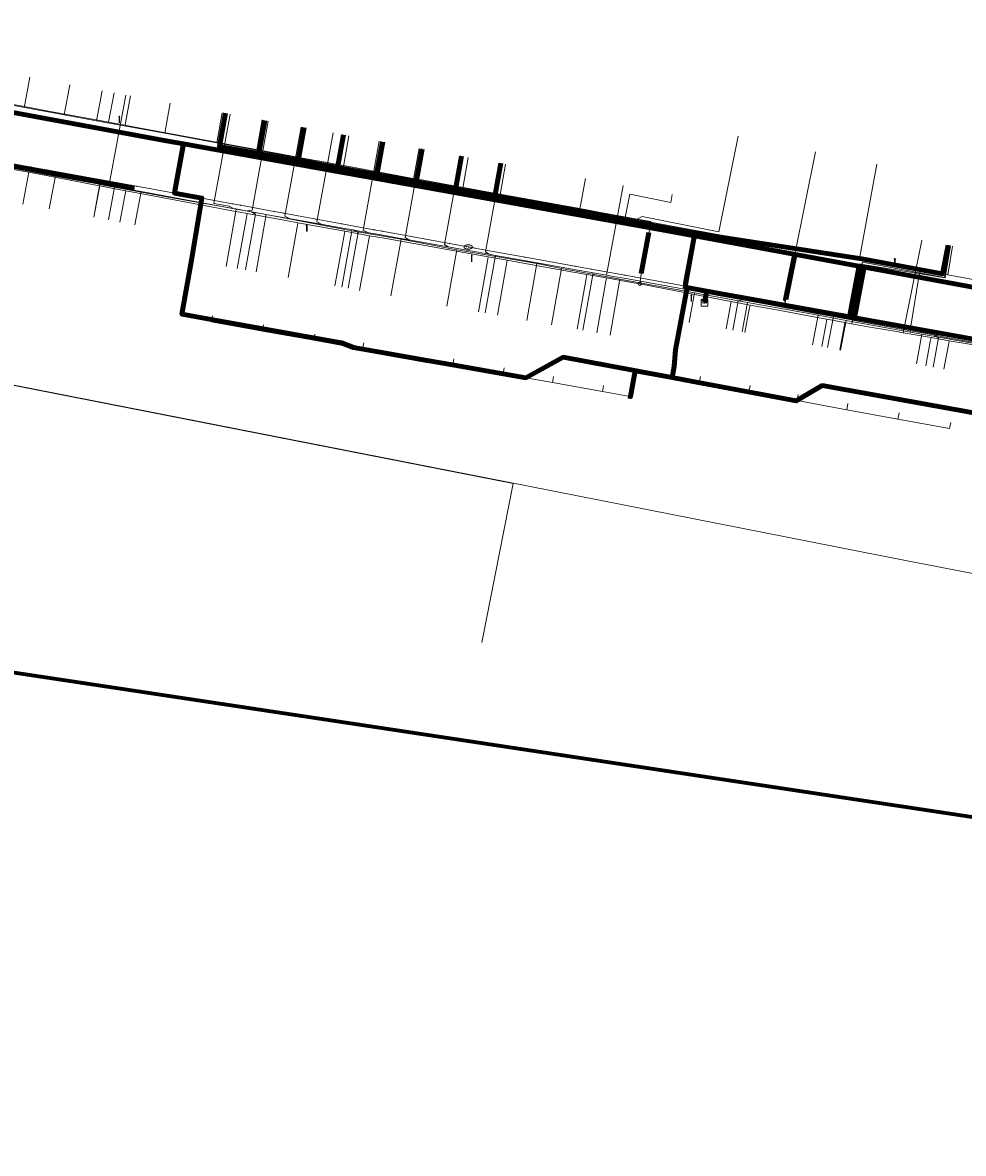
# Model space of a CAD drawing. Extents: x 152558 to 154479, y 462974 to 463683.
# Tile 287 of 638: x 153802 to 153915, y 462974 to 463110. Entities that reach past the tile are written whole.
import ezdxf
from ezdxf.enums import TextEntityAlignment as Align
from ezdxf.lldxf.tags import DXFTag

# ---------------------------------------------------------------- set-up
doc = ezdxf.new("R2010")
doc.units = 0
doc.header["$LTSCALE"] = 0.2
doc.layers.get('0').update_dxf_attribs({"linetype": 'CONTINUOUS'})
for name, color, linetype, lineweight in [('B-RO-KL-DATA_COAXIAAL_17_ZIGGO BV-G', 90, 'KL-DATA-N', 18), ('B-RO-KL-DATA_COAXIAAL_7_ZIGGO BV-G', 90, 'KL-DATA-N', 18), ('B-RO-KL-DATA_HULPSTUK_KPN BV-S', 90, 'CONTINUOUS', 25), ('B-RO-KL-DATA_HULPSTUK_REGGEFIBER OPERATOR BV-S', 90, 'CONTINUOUS', 25), ('B-RO-KL-DATA_HULPSTUK_ZIGGO BV-S', 90, 'CONTINUOUS', 25), ('B-RO-KL-DATA_KABELBED_KPN BV-G', 90, 'CONTINUOUS', 100), ('B-RO-KL-DATA_KABELBED_ZIGGO BV-G', 90, 'CONTINUOUS', 100), ('B-RO-KL-DATA_MANTELBUIS_110_ZIGGO BV-G', 90, 'CONTINUOUS', 100), ('B-RO-KL-DATA_MANTELBUIS_PVC_KPN BV-G', 90, 'CONTINUOUS', 100), ('B-RO-KL-DATA_REGGEFIBER OPERATOR BV-G', 90, 'KL-DATA-N', 18), ('B-RO-KL-ET_LS_400 V_STEDIN NETBEHEER BV-G', 190, 'KL-LS-N', 18), ('B-RO-KL-ET_LS_GEMEENTE AMERSFOORT-S', 190, 'CONTINUOUS', 25), ('B-RO-KL-ET_LS_MANTELBUIS_50_STEDIN NETBEHEER BV-G', 190, 'CONTINUOUS', 100), ('B-RO-KL-ET_LS_MANTELBUIS_PE_50_STEDIN NETBEHEER BV-G', 190, 'CONTINUOUS', 100), ('B-RO-KL-ET_MS_10 KV_STEDIN NETBEHEER BV-G', 130, 'KL-MS-N', 18), ('B-RO-KL-GAS_LD_HULPSTUK_STEDIN NETBEHEER BV-S', 50, 'CONTINUOUS', 25), ('B-RO-KL-GAS_LD_KOPER_22_0.1 BAR_STEDIN NETBEHEER BV-G', 50, 'KL-GAS-LD-N', 18), ('B-RO-KL-GAS_LD_MANTELBUIS_ASBESTCEMENT_124_STEDIN NETBEHEER BV-G', 50, 'CONTINUOUS', 100), ('B-RO-KL-GAS_LD_MANTELBUIS_PE_50_STEDIN NETBEHEER BV-G', 50, 'CONTINUOUS', 100), ('B-RO-KL-GAS_LD_PE_25_0.1 BAR_STEDIN NETBEHEER BV-G', 50, 'KL-GAS-LD-N', 18), ('B-RO-KL-GAS_LD_PE_32_0.1 BAR_STEDIN NETBEHEER BV-G', 50, 'KL-GAS-LD-N', 18), ('B-RO-KL-GAS_LD_PVC_63_0.1 BAR_STEDIN NETBEHEER BV-G', 50, 'KL-GAS-LD-N', 18), ('B-RO-KL-GAS_LD_STAAL_34_0.1 BAR_STEDIN NETBEHEER BV-G', 50, 'KL-GAS-LD-N', 18), ('B-RO-KL-WATER_100_VITENS-G', 170, 'KL-WATER-N', 18), ('B-RO-KL-WATER_HULPSTUK_VITENS-S', 170, 'CONTINUOUS', 25), ('B-RO-KL-WATER_VITENS-S', 170, 'CONTINUOUS', 25), ('B-RO-OG-INFO_ORIENTATIEPOLYGOON-GV', 7, 'CONTINUOUS', 70), ('B-RO-OG-INFO_STEDIN NETBEHEER BV-G', 7, 'CONTINUOUS', 18)]:
    doc.layers.add(name, color=color, linetype=linetype, lineweight=lineweight)
doc.styles.add('NLCS-ISO', font='NLCS-ISO.ttf')
tags = doc.linetypes.add('KL-DATA-N', pattern='A,4,-1,[101,NLCS.SHX,S=0.5,R=0,X=0,Y=0],-1,4,-1,["D",Standard,S=1,R=0,X=-0.25,Y=-0.5],-1.5', length=12.5).pattern_tags.tags
tags[18] = DXFTag(74, 10)
tags = doc.linetypes.add('KL-GAS-LD-N', pattern='A,4,-1,[69,NLCS.SHX,S=0.5,R=0,X=0,Y=0],-1,4,-1,["L",Standard,S=1,R=0,X=0.25,Y=-0.5],-2', length=13).pattern_tags.tags
tags[18] = DXFTag(74, 10)
tags = doc.linetypes.add('KL-LS-N', pattern='A,4,-1,[103,NLCS.SHX,S=0.75,R=0,X=0,Y=0],-1,4,-1,["L",Standard,S=1,R=0,X=0,Y=-0.5],-2', length=13).pattern_tags.tags
tags[18] = DXFTag(74, 10)
tags = doc.linetypes.add('KL-MS-N', pattern='A,4,-1,[103,NLCS.SHX,S=0.75,R=0,X=0,Y=0],-1,4,-1,["M",Standard,S=1,R=0,X=0,Y=-0.5],-2', length=13).pattern_tags.tags
tags[18] = DXFTag(74, 10)
doc.linetypes.add('KL-WATER-N', pattern='A,7,-0.5,[168,NLCS.SHX,S=0.75,R=0,X=0.75,Y=0],-2', length=9.5)

# ---------------------------------------------------------------- blocks, each defined once
blk = doc.blocks.new('SKL-WTB_HULP_T STUK-SO')
at = {"color": 0, "linetype": 'ByBlock', "lineweight": 18}
blk.add_circle((0, 0), 1, dxfattribs=at)
at = {"color": 0, "linetype": 'ByBlock', "lineweight": -2, "style": 'NLCS-ISO'}
blk.add_text('T', height=1, dxfattribs=at).set_placement((0, 0), align=Align.MIDDLE_CENTER)
at = {"color": 0, "linetype": 'ByBlock', "lineweight": 18, "style": 'NLCS-ISO', "flags": 1}
for tag, p in [('TYPE', (1.5, 0)), ('OMSCHRIJVING', (1.5, -3)), ('LABEL', (1.5, -1.5))]:
    blk.add_attdef(tag, p, '', height=1, dxfattribs=at)
blk = doc.blocks.new('SKL-WTB_HULP_OVERLENGTE-SO')
at = {"color": 0, "linetype": 'ByBlock', "lineweight": 18}
for centre, radius in [((0, 0), 1), ((-0.42, 0), 0.417), ((0.42, 0), 0.417)]:
    blk.add_circle(centre, radius, dxfattribs=at)
at = {"color": 0, "linetype": 'ByBlock', "lineweight": 18, "style": 'NLCS-ISO', "flags": 1}
for tag, p in [('TYPE', (1.5, 0)), ('OMSCHRIJVING', (1.5, -3)), ('LABEL', (1.5, -1.5))]:
    blk.add_attdef(tag, p, '', height=1, dxfattribs=at)
blk = doc.blocks.new('SKL-WTB_HULP_KAST-SO')
at = {"color": 0, "linetype": 'ByBlock', "lineweight": 18}
for points in [[(-2, 2), (2, 2), (2, 1.68), (-2, 1.68)], [(-2, 1.52), (2, 1.52), (2, -2), (-2, -2)]]:
    blk.add_lwpolyline(points, close=True, dxfattribs=at)
at = {"color": 0, "linetype": 'ByBlock', "lineweight": 18, "style": 'NLCS-ISO'}
blk.add_text('kast', height=1.5, dxfattribs=at).set_placement((0, 0), align=Align.MIDDLE_CENTER)
at = {"color": 0, "linetype": 'ByBlock', "lineweight": 18, "style": 'NLCS-ISO', "flags": 1}
for tag, p in [('TYPE', (2.5, 0)), ('OMSCHRIJVING', (2.5, -3)), ('LABEL', (2.5, -1.5))]:
    blk.add_attdef(tag, p, '', height=1, dxfattribs=at)
blk = doc.blocks.new('SKL-WTB_HULP_OVERIG-SO')
at = {"color": 0, "linetype": 'ByBlock', "lineweight": 18}
for points in [[(-0.14, 0.14), (0.14, -0.14)], [(0.14, 0.14), (-0.14, -0.14)]]:
    blk.add_lwpolyline(points, dxfattribs=at)
at = {"color": 0, "linetype": 'ByBlock', "lineweight": 18, "style": 'NLCS-ISO', "flags": 1}
for tag, p in [('TYPE', (1.5, 0)), ('OMSCHRIJVING', (1.5, -3)), ('LABEL', (1.5, -1.5))]:
    blk.add_attdef(tag, p, '', height=1, dxfattribs=at)
blk = doc.blocks.new('SKL-WATER_BRANDKRAAN_BRANDPUT-SO')
at = {"color": 0, "linetype": 'ByBlock', "lineweight": 18}
blk.add_ellipse((0, 0), major_axis=(2.5, 0), ratio=0.54, dxfattribs=at)
at = {"color": 0, "linetype": 'ByBlock', "lineweight": 18, "style": 'NLCS-ISO'}
blk.add_text('bk', height=1.5, dxfattribs=at).set_placement((0.16, 0), align=Align.MIDDLE_CENTER)
blk = doc.blocks.new('SKL-ET_LS_MAST-SO')
for p, q in [((-0.05, 2.07), (0.05, 2.07)), ((-0.05, -2), (0.05, -2))]:
    blk.add_line(p, q)
for points in [[(-0.18, 1.76), (-0.22, 1.76), (-0.22, 1.84), (-0.18, 1.84), (-0.18, 1.79)], [(-0.18, 1.49), (-0.22, 1.49), (-0.22, 1.57), (-0.18, 1.57), (-0.18, 1.52)], [(-0.18, 1.79), (-0.05, 1.79)], [(-0.18, 1.76), (-0.05, 1.76)], [(-0.18, 1.52), (-0.05, 1.52)], [(-0.18, 1.49), (-0.05, 1.49)], [(-0.05, -2), (-0.05, 2.07)], [(0.05, -2), (0.05, 2.07)], [(0.18, 1.92), (0.05, 1.92)], [(0.18, 1.89), (0.05, 1.89)], [(0.18, 1.66), (0.05, 1.66)], [(0.18, 1.63), (0.05, 1.63)], [(0.18, 1.39), (0.05, 1.39)], [(0.18, 1.36), (0.05, 1.36)], [(0.18, 1.89), (0.22, 1.89), (0.22, 1.97), (0.18, 1.97), (0.18, 1.92)], [(0.18, 1.63), (0.22, 1.63), (0.22, 1.71), (0.18, 1.71), (0.18, 1.66)], [(0.18, 1.36), (0.22, 1.36), (0.22, 1.44), (0.18, 1.44), (0.18, 1.39)]]:
    blk.add_lwpolyline(points)

msp = doc.modelspace()

# ---------------------------------------------------------------- linework, layer by layer
at = {"layer": 'B-RO-KL-DATA_COAXIAAL_17_ZIGGO BV-G', "flags": 128}
msp.add_lwpolyline([(154029.423, 463067.701), (154029.759, 463068.216), (154027.466, 463069.71), (154020.658, 463074.213), (154016.232, 463077.14), (154014.315, 463078.408), (154007.553, 463082.881), (154006.542, 463083.549), (154001.113, 463087.14), (154000, 463087.877), (153999.293, 463088.346), (153998.526, 463088.853), (153997.858, 463089.295), (153997.023, 463089.848), (153992.506, 463092.838), (153981.275, 463100.273), (153979.808, 463101.244), (153974.48, 463104.771), (153970.894, 463107.145), (153968.54, 463108.703), (153968.558, 463108.689), (153967.902, 463109.055), (153967.187, 463109.285), (153966.44, 463109.369), (153966.237, 463109.352), (153965.692, 463109.305), (153964.97, 463109.094), (153964.305, 463108.746), (153963.722, 463108.274), (153952.909, 463093.535), (153951.002, 463090.765), (153942.775, 463078.815), (153940.838, 463076.115), (153940.559, 463075.846), (153938.447, 463073.811), (153936.625, 463072.604), (153935.678, 463071.977), (153932.622, 463070.675), (153929.382, 463069.947), (153926.063, 463069.818), (153926.008, 463069.828), (153925.257, 463069.964), (153922.142, 463070.526), (153916.246, 463071.59), (153915.398, 463071.743), (153908.444, 463072.998), (153902.284, 463074.11), (153897.092, 463075.047), (153891.106, 463076.128), (153885.12, 463077.208), (153883.712, 463077.462), (153883.455, 463076.063)], dxfattribs=at)
at = {"layer": 'B-RO-KL-DATA_COAXIAAL_7_ZIGGO BV-G', "flags": 128}
for points in [[(153883.455, 463076.063), (153883.712, 463077.462), (153883.423, 463077.514), (153881.348, 463077.889), (153881.102, 463078.006), (153881.179, 463078.428), (153882.148, 463083.712), (153882.276, 463084.413), (153878.234, 463085.151), (153866.827, 463087.233), (153858.458, 463088.76), (153858.288, 463088.791), (153853.566, 463089.653), (153848.843, 463090.515), (153844.122, 463091.376), (153839.4, 463092.238), (153834.678, 463093.1), (153829.956, 463093.962), (153825.234, 463094.824), (153825.933, 463098.661), (153825.956, 463098.79)], [(153883.455, 463076.063), (153883.712, 463077.462), (153883.423, 463077.514), (153881.348, 463077.889), (153881.102, 463078.006), (153881.179, 463078.428), (153882.148, 463083.712), (153882.276, 463084.413), (153878.234, 463085.151), (153866.827, 463087.233), (153858.458, 463088.76), (153858.288, 463088.791), (153853.566, 463089.653), (153853.806, 463090.969), (153854.267, 463093.501), (153854.293, 463093.647)], [(153883.455, 463076.063), (153883.712, 463077.462), (153883.423, 463077.514), (153881.348, 463077.889), (153881.102, 463078.006), (153881.179, 463078.428), (153882.148, 463083.712), (153882.276, 463084.413), (153878.234, 463085.151), (153866.827, 463087.233), (153858.458, 463088.76), (153858.288, 463088.791), (153858.918, 463092.251), (153858.989, 463092.641), (153859.016, 463092.79)], [(153912.669, 463082.953), (153912.224, 463080.691), (153911.994, 463079.519), (153902.321, 463081.348), (153890.33, 463083.182), (153887.384, 463083.632), (153884.075, 463084.138), (153882.276, 463084.413), (153882.148, 463083.712), (153881.179, 463078.428), (153881.102, 463078.006), (153881.348, 463077.889), (153883.423, 463077.514), (153883.712, 463077.462), (153883.455, 463076.063)], [(153824.385, 463074.493), (153824.253, 463073.754), (153830.394, 463072.657), (153836.548, 463071.558), (153842.419, 463070.509), (153845.172, 463070.017), (153850.129, 463069.145), (153853.227, 463068.596), (153859.28, 463067.523), (153865.193, 463066.474), (153871.21, 463065.407), (153874.272, 463064.864), (153874.567, 463064.812), (153875.113, 463067.892), (153879.563, 463067.078), (153879.811, 463068.426), (153879.977, 463070.43), (153881.348, 463077.889), (153883.423, 463077.514), (153883.712, 463077.462), (153883.455, 463076.063)], [(153830.525, 463073.395), (153830.394, 463072.657), (153836.548, 463071.558), (153842.419, 463070.509), (153845.172, 463070.017), (153850.129, 463069.145), (153853.227, 463068.596), (153859.28, 463067.523), (153865.193, 463066.474), (153871.21, 463065.407), (153874.272, 463064.864), (153874.567, 463064.812), (153875.113, 463067.892), (153879.563, 463067.078), (153879.811, 463068.426), (153879.977, 463070.43), (153881.348, 463077.889), (153883.423, 463077.514), (153883.712, 463077.462), (153883.455, 463076.063)], [(153836.68, 463072.296), (153836.548, 463071.558), (153842.419, 463070.509), (153845.172, 463070.017), (153850.129, 463069.145), (153853.227, 463068.596), (153859.28, 463067.523), (153865.193, 463066.474), (153871.21, 463065.407), (153874.272, 463064.864), (153874.567, 463064.812), (153875.113, 463067.892), (153879.563, 463067.078), (153879.811, 463068.426), (153879.977, 463070.43), (153881.348, 463077.889), (153883.423, 463077.514), (153883.712, 463077.462), (153883.455, 463076.063)], [(153842.551, 463071.247), (153842.419, 463070.509), (153845.172, 463070.017), (153850.129, 463069.145), (153853.227, 463068.596), (153859.28, 463067.523), (153865.193, 463066.474), (153871.21, 463065.407), (153874.272, 463064.864), (153874.567, 463064.812), (153875.113, 463067.892), (153879.563, 463067.078), (153879.811, 463068.426), (153879.977, 463070.43), (153881.348, 463077.889), (153883.423, 463077.514), (153883.712, 463077.462), (153883.455, 463076.063)], [(153883.455, 463076.063), (153883.712, 463077.462), (153883.423, 463077.514), (153881.348, 463077.889), (153879.977, 463070.43), (153879.811, 463068.426), (153879.563, 463067.078), (153875.113, 463067.892), (153874.567, 463064.812), (153874.272, 463064.864), (153871.21, 463065.407), (153865.193, 463066.474), (153859.28, 463067.523), (153853.227, 463068.596), (153853.358, 463069.335)], [(153883.455, 463076.063), (153883.712, 463077.462), (153883.423, 463077.514), (153881.348, 463077.889), (153879.977, 463070.43), (153879.811, 463068.426), (153879.563, 463067.078), (153875.113, 463067.892), (153874.567, 463064.812), (153874.272, 463064.864), (153871.21, 463065.407), (153865.193, 463066.474), (153859.28, 463067.523), (153859.411, 463068.261)], [(153883.455, 463076.063), (153883.712, 463077.462), (153883.423, 463077.514), (153881.348, 463077.889), (153879.977, 463070.43), (153879.811, 463068.426), (153879.563, 463067.078), (153875.113, 463067.892), (153874.567, 463064.812), (153874.272, 463064.864), (153871.21, 463065.407), (153865.193, 463066.474), (153865.324, 463067.213)], [(153871.34, 463066.146), (153871.21, 463065.407), (153874.272, 463064.864), (153874.567, 463064.812), (153875.113, 463067.892), (153879.563, 463067.078), (153879.811, 463068.426), (153879.977, 463070.43), (153881.348, 463077.889), (153883.423, 463077.514), (153883.712, 463077.462), (153883.455, 463076.063)], [(153883.455, 463076.063), (153883.712, 463077.462), (153883.423, 463077.514), (153881.348, 463077.889), (153879.977, 463070.43), (153879.811, 463068.426), (153879.563, 463067.078), (153879.761, 463067.042), (153882.816, 463066.48), (153888.765, 463065.386), (153894.558, 463064.321), (153900.507, 463063.228), (153906.649, 463062.099), (153906.784, 463062.837)], [(153883.455, 463076.063), (153883.712, 463077.462), (153883.423, 463077.514), (153881.348, 463077.889), (153879.977, 463070.43), (153879.811, 463068.426), (153879.563, 463067.078), (153879.761, 463067.042), (153882.816, 463066.48), (153888.765, 463065.386), (153894.558, 463064.321), (153900.507, 463063.228), (153906.649, 463062.099), (153912.845, 463060.96), (153912.981, 463061.698)], [(153883.455, 463076.063), (153883.712, 463077.462), (153883.423, 463077.514), (153881.348, 463077.889), (153879.977, 463070.43), (153879.811, 463068.426), (153879.563, 463067.078), (153879.761, 463067.042), (153882.816, 463066.48), (153888.765, 463065.386), (153894.558, 463064.321), (153894.694, 463065.059)], [(153883.455, 463076.063), (153883.712, 463077.462), (153883.423, 463077.514), (153881.348, 463077.889), (153879.977, 463070.43), (153879.811, 463068.426), (153879.563, 463067.078), (153879.761, 463067.042), (153882.816, 463066.48), (153882.951, 463067.218)], [(153883.455, 463076.063), (153883.712, 463077.462), (153883.423, 463077.514), (153881.348, 463077.889), (153879.977, 463070.43), (153879.811, 463068.426), (153879.563, 463067.078), (153879.761, 463067.042), (153882.816, 463066.48), (153888.765, 463065.386), (153888.9, 463066.124)], [(153883.455, 463076.063), (153883.712, 463077.462), (153883.423, 463077.514), (153881.348, 463077.889), (153879.977, 463070.43), (153879.811, 463068.426), (153879.563, 463067.078), (153879.761, 463067.042), (153882.816, 463066.48), (153888.765, 463065.386), (153894.558, 463064.321), (153900.507, 463063.228), (153900.643, 463063.965)], [(153883.455, 463076.063), (153883.712, 463077.462), (153885.12, 463077.208), (153891.106, 463076.128), (153897.092, 463075.047), (153902.284, 463074.11), (153908.444, 463072.998), (153915.398, 463071.743), (153916.246, 463071.59), (153922.142, 463070.526), (153920.138, 463059.513), (153920.645, 463059.407), (153923.736, 463058.88), (153929.939, 463057.821), (153930.065, 463058.56)], [(153883.455, 463076.063), (153883.712, 463077.462), (153885.12, 463077.208), (153891.106, 463076.128), (153897.092, 463075.047), (153902.284, 463074.11), (153908.444, 463072.998), (153915.398, 463071.743), (153916.246, 463071.59), (153922.142, 463070.526), (153925.257, 463069.964), (153926.008, 463069.828), (153926.063, 463069.818), (153929.382, 463069.947), (153932.622, 463070.675), (153935.678, 463071.977), (153936.625, 463072.604), (153941.566, 463069.234)], [(153883.455, 463076.063), (153883.712, 463077.462), (153885.12, 463077.208), (153891.106, 463076.128), (153897.092, 463075.047), (153902.284, 463074.11), (153908.444, 463072.998), (153915.398, 463071.743), (153916.246, 463071.59), (153922.142, 463070.526), (153925.257, 463069.964), (153926.008, 463069.828), (153926.063, 463069.818), (153929.382, 463069.947), (153932.622, 463070.675), (153935.678, 463071.977), (153936.625, 463072.604), (153938.447, 463073.811), (153940.559, 463075.846), (153944.328, 463073.275)], [(153883.455, 463076.063), (153883.712, 463077.462), (153885.12, 463077.208), (153891.106, 463076.128), (153897.092, 463075.047), (153902.284, 463074.11), (153908.444, 463072.998), (153915.398, 463071.743), (153916.246, 463071.59), (153922.142, 463070.526), (153920.138, 463059.513), (153920.645, 463059.407), (153923.736, 463058.88), (153923.862, 463059.619)]]:
    msp.add_lwpolyline(points, dxfattribs=at)
at = {"layer": 'B-RO-KL-DATA_KABELBED_KPN BV-G', "flags": 128}
for points in [[(153820.911, 463095.131), (153878.776, 463084.734), (153927.56, 463075.747), (153928.214, 463075.656), (153928.874, 463075.624), (153929.534, 463075.651), (153930.189, 463075.736), (153930.834, 463075.879), (153931.464, 463076.078), (153932.073, 463076.333), (153932.658, 463076.641), (153933.213, 463076.999), (153933.734, 463077.405), (153934.217, 463077.856), (153934.658, 463078.348), (153935.053, 463078.877), (153954.419, 463107.352), (153956.178, 463110.022)], [(153771.378, 463106.799), (153771.2, 463105.827), (153773.674, 463105.378), (153783.204, 463103.313), (153784.676, 463103.046), (153784.459, 463101.858), (153818.843, 463095.504), (153820.008, 463095.294)], [(153820.911, 463095.131), (153819.825, 463089.213), (153823.137, 463088.611), (153821.867, 463081.15), (153820.724, 463074.686), (153821.204, 463074.6)], [(153819.873, 463089.479), (153820.88, 463094.965)], [(153820.008, 463095.294), (153820.911, 463095.131)], [(153790.072, 463094.425), (153815.004, 463089.78)], [(153821.204, 463074.6), (153823.353, 463074.219), (153839.883, 463071.245), (153841.31, 463070.672), (153845.183, 463069.998)], [(153845.183, 463069.998), (153850.163, 463069.132)], [(153850.163, 463069.132), (153852.056, 463068.804), (153861.983, 463067.053), (153866.477, 463069.518), (153874.832, 463067.965)], [(153874.832, 463067.965), (153879.759, 463067.049)], [(153879.759, 463067.049), (153881.833, 463066.664), (153894.454, 463064.28), (153897.568, 463066.118), (153916.414, 463062.723)]]:
    msp.add_lwpolyline(points, dxfattribs=at)
at = {"layer": 'B-RO-KL-DATA_KABELBED_ZIGGO BV-G', "flags": 128}
for points in [[(153829.956, 463093.962), (153825.234, 463094.824), (153825.956, 463098.79)], [(153829.956, 463093.962), (153830.679, 463097.933)], [(153834.678, 463093.1), (153835.402, 463097.076)], [(153839.4, 463092.238), (153840.125, 463096.219)], [(153844.122, 463091.376), (153844.847, 463095.361)], [(153834.678, 463093.1), (153829.956, 463093.962)], [(153848.843, 463090.515), (153849.57, 463094.504)], [(153853.566, 463089.653), (153854.293, 463093.647)], [(153839.4, 463092.238), (153834.678, 463093.1)], [(153844.122, 463091.376), (153839.4, 463092.238)], [(153858.288, 463088.791), (153859.016, 463092.79)], [(153848.843, 463090.515), (153844.122, 463091.376)], [(153853.566, 463089.653), (153848.843, 463090.515)], [(153858.288, 463088.791), (153853.566, 463089.653)], [(153866.827, 463087.233), (153858.288, 463088.791)], [(153882.276, 463084.413), (153866.827, 463087.233)], [(153882.276, 463084.413), (153881.102, 463078.006)], [(153912.669, 463082.953), (153911.994, 463079.519), (153902.321, 463081.348), (153882.276, 463084.413)], [(153881.348, 463077.889), (153879.977, 463070.43), (153879.811, 463068.426), (153879.563, 463067.078)], [(153881.348, 463077.889), (153881.089, 463077.934), (153881.102, 463078.006)], [(153881.348, 463077.889), (153881.102, 463078.006)], [(153883.712, 463077.462), (153881.348, 463077.889)], [(153883.712, 463077.462), (153883.455, 463076.063)], [(153922.142, 463070.526), (153883.712, 463077.462)], [(153850.129, 463069.145), (153845.172, 463070.017)], [(153879.563, 463067.078), (153875.113, 463067.892), (153874.567, 463064.812), (153874.272, 463064.864)], [(153879.563, 463067.078), (153879.761, 463067.042)]]:
    msp.add_lwpolyline(points, dxfattribs=at)
at = {"layer": 'B-RO-KL-DATA_MANTELBUIS_110_ZIGGO BV-G', "flags": 128}
for points in [[(153882.148, 463083.712), (153881.179, 463078.428)], [(153902.057, 463081.388), (153897.114, 463082.144)]]:
    msp.add_lwpolyline(points, dxfattribs=at)
at = {"layer": 'B-RO-KL-DATA_MANTELBUIS_PVC_KPN BV-G', "flags": 128}
msp.add_lwpolyline([(153819.873, 463089.479), (153820.88, 463094.965)], dxfattribs=at)
at = {"layer": 'B-RO-KL-DATA_REGGEFIBER OPERATOR BV-G', "flags": 128}
for points in [[(153806.596, 463098.617), (153807.263, 463102.221)], [(153753.591, 463100.755), (153758.901, 463099.859), (153761.057, 463099.551), (153769.19, 463097.928), (153769.918, 463097.793), (153775.366, 463096.77), (153775.513, 463096.744), (153782.877, 463095.474), (153786.649, 463094.752), (153790.983, 463093.962), (153798.46, 463092.596), (153805.542, 463091.301), (153810.922, 463090.32), (153815.83, 463089.398), (153827.257, 463087.287), (153830.859, 463086.635), (153841.135, 463084.703), (153847.024, 463083.678), (153853.736, 463082.427), (153863.321, 463080.754), (153866.264, 463080.184), (153873.293, 463078.896), (153882.226, 463077.246), (153888.59, 463076.095), (153897.068, 463074.562), (153900.426, 463073.934), (153905.488, 463073.024), (153908.126, 463072.535), (153908.185, 463073.253), (153909.118, 463078.95), (153909.328, 463079.791)], [(153810.495, 463097.901), (153811.161, 463101.501)], [(153798.381, 463100.109), (153806.596, 463098.617)], [(153818.673, 463096.392), (153819.339, 463099.989)], [(153806.596, 463098.617), (153810.495, 463097.901)], [(153810.495, 463097.901), (153818.673, 463096.392)], [(153824.905, 463095.239), (153825.563, 463098.862)], [(153829.708, 463094.351), (153830.368, 463097.99)], [(153818.673, 463096.392), (153824.905, 463095.239)], [(153834.507, 463093.441), (153835.174, 463097.117)], [(153824.905, 463095.239), (153829.708, 463094.351)], [(153840.107, 463092.426), (153840.773, 463096.101)], [(153843.877, 463091.741), (153844.544, 463095.416)], [(153829.708, 463094.351), (153834.507, 463093.441)], [(153848.526, 463090.883), (153849.196, 463094.572)], [(153854.433, 463089.824), (153855.099, 463093.501)], [(153798.46, 463092.596), (153805.542, 463091.301)], [(153834.507, 463093.441), (153840.107, 463092.426)], [(153840.107, 463092.426), (153843.877, 463091.741)], [(153858.901, 463089.018), (153859.567, 463092.69)], [(153902.013, 463081.133), (153904.108, 463092.674)], [(153804.802, 463087.317), (153805.542, 463091.301)], [(153805.542, 463091.301), (153810.922, 463090.32)], [(153843.877, 463091.741), (153848.526, 463090.883)], [(153848.526, 463090.883), (153854.433, 463089.824)], [(153810.179, 463086.318), (153810.922, 463090.32)], [(153810.922, 463090.32), (153815.83, 463089.398)], [(153854.433, 463089.824), (153858.901, 463089.018)], [(153815.087, 463085.406), (153815.83, 463089.398)], [(153815.83, 463089.398), (153827.257, 463087.287)], [(153858.901, 463089.018), (153873.925, 463086.281)], [(153873.925, 463086.281), (153874.481, 463089.078), (153879.41, 463088.106), (153879.57, 463089.062)], [(153826.028, 463080.408), (153826.316, 463082.019), (153827.257, 463087.287)], [(153827.257, 463087.287), (153830.859, 463086.635)], [(153829.632, 463079.765), (153830.859, 463086.635)], [(153830.859, 463086.635), (153841.135, 463084.703)], [(153873.925, 463086.281), (153902.013, 463081.133)], [(153839.925, 463077.926), (153841.135, 463084.703)], [(153841.135, 463084.703), (153847.024, 463083.678)], [(153845.81, 463076.876), (153847.024, 463083.678)], [(153847.024, 463083.678), (153853.736, 463082.427)], [(153912.643, 463079.423), (153913.194, 463082.863)], [(153852.535, 463075.649), (153853.736, 463082.427)], [(153853.736, 463082.427), (153863.321, 463080.754)], [(153862.115, 463073.95), (153863.321, 463080.754)], [(153863.321, 463080.754), (153866.264, 463080.184)], [(153865.067, 463073.427), (153866.264, 463080.184)], [(153866.264, 463080.184), (153873.293, 463078.896)], [(153902.013, 463081.133), (153909.328, 463079.791)], [(153909.328, 463079.791), (153909.354, 463080.054), (153912.643, 463079.423)], [(153872.102, 463072.179), (153873.293, 463078.896)], [(153873.293, 463078.896), (153882.226, 463077.246)], [(153908.126, 463072.535), (153908.185, 463073.253), (153909.118, 463078.95), (153909.328, 463079.791)], [(153912.643, 463079.423), (153922.16, 463077.663)], [(153881.58, 463073.735), (153882.226, 463077.246)], [(153882.226, 463077.246), (153888.59, 463076.095)], [(153887.94, 463072.565), (153888.59, 463076.095)], [(153888.59, 463076.095), (153897.068, 463074.562)], [(153896.413, 463071.006), (153897.068, 463074.562)], [(153897.068, 463074.562), (153900.426, 463073.934)], [(153881.58, 463073.735), (153881.6, 463073.7)], [(153899.773, 463070.387), (153900.426, 463073.934)], [(153900.426, 463073.934), (153905.488, 463073.024), (153908.126, 463072.535)], [(153908.126, 463072.535), (153909.521, 463072.277)], [(153908.866, 463068.715), (153909.521, 463072.277)], [(153909.521, 463072.277), (153917.362, 463070.884)]]:
    msp.add_lwpolyline(points, dxfattribs=at)
at = {"layer": 'B-RO-KL-ET_LS_400 V_STEDIN NETBEHEER BV-G', "flags": 128}
for points in [[(153813.987, 463100.979), (153812.003, 463090.251), (153811.479, 463090.166), (153811.475, 463090.146)], [(153826.504, 463098.691), (153824.561, 463087.984), (153826.399, 463087.65), (153826.86, 463087.391), (153826.856, 463087.371)], [(153831.097, 463097.857), (153829.157, 463087.164), (153828.612, 463087.078), (153828.608, 463087.058)], [(153940.929, 463075.782), (153940.385, 463075.084), (153939.927, 463074.557), (153939.446, 463074.05), (153938.914, 463073.54), (153938.586, 463073.249), (153938.54, 463073.209), (153938.232, 463072.943), (153937.584, 463072.438), (153936.911, 463071.966), (153936.215, 463071.53), (153935.672, 463071.223), (153935.118, 463070.937), (153934.554, 463070.673), (153933.979, 463070.431), (153933.396, 463070.212), (153932.599, 463069.953), (153931.79, 463069.736), (153930.97, 463069.561), (153930.143, 463069.429), (153929.196, 463069.335), (153928.586, 463069.3), (153927.577, 463069.3), (153927.135, 463069.315), (153926.412, 463069.372), (153925.692, 463069.461), (153925.208, 463069.55), (153922.356, 463070.076), (153915.359, 463071.367), (153912.192, 463071.951), (153911.083, 463072.156), (153910.004, 463072.355), (153908.411, 463072.649), (153902.251, 463073.785), (153901.238, 463073.972), (153901.117, 463073.994), (153901.084, 463074), (153898.9, 463074.403), (153897.059, 463074.742), (153893.185, 463075.457), (153891.097, 463075.842), (153891.078, 463075.846), (153888.003, 463076.413), (153885.097, 463076.949), (153881.698, 463077.576), (153873.784, 463078.993), (153872.712, 463079.184), (153871.696, 463079.365), (153870.07, 463079.656), (153867.796, 463080.062), (153861.809, 463081.131), (153858.345, 463081.749), (153857.608, 463081.881), (153855.821, 463082.2), (153855.372, 463082.28), (153852.686, 463082.759), (153851.322, 463083.003), (153847.961, 463083.603), (153846.303, 463083.899), (153844.642, 463084.196), (153842.94, 463084.5), (153841.411, 463084.773), (153841.285, 463084.795), (153839.796, 463085.061), (153837.39, 463085.491), (153836.509, 463085.648), (153836.268, 463085.691), (153833.551, 463086.176), (153832.839, 463086.303), (153831.249, 463086.587), (153829.101, 463086.971), (153828.608, 463087.058), (153827.199, 463087.31), (153826.856, 463087.371), (153826.678, 463087.403), (153822.263, 463088.184), (153818.882, 463088.769), (153815.455, 463089.406), (153814.506, 463089.583), (153812.645, 463089.929), (153811.475, 463090.146), (153810.366, 463090.352), (153808.527, 463090.694), (153804.387, 463091.463), (153802.546, 463091.805), (153800.806, 463092.129), (153800.216, 463092.239), (153798.409, 463092.575), (153796.568, 463092.917), (153792.429, 463093.687), (153791.556, 463093.849), (153788.814, 463094.358), (153787.35, 463094.63), (153786.27, 463094.831), (153784.611, 463095.139), (153783.008, 463095.437), (153777.948, 463096.123), (153777.167, 463096.27)], [(153835.033, 463097.143), (153833.094, 463086.461), (153833.555, 463086.196), (153833.551, 463086.176)], [(153838.87, 463096.446), (153836.934, 463085.775), (153837.394, 463085.511), (153837.39, 463085.491)], [(153844.418, 463095.439), (153842.483, 463084.784), (153842.944, 463084.52), (153842.94, 463084.5)], [(153849.436, 463094.529), (153847.504, 463083.888), (153847.965, 463083.623), (153847.961, 463083.603)], [(153854.158, 463093.672), (153852.23, 463083.044), (153852.69, 463082.779), (153852.686, 463082.759)], [(153896.753, 463094.157), (153893.028, 463075.689), (153893.185, 463075.457)], [(153859.078, 463092.779), (153857.152, 463082.166), (153857.612, 463081.901), (153857.608, 463081.881)], [(153811.913, 463085.996), (153812.645, 463089.929)], [(153873.668, 463090.142), (153871.696, 463079.365)], [(153828.362, 463079.991), (153829.558, 463086.686), (153829.097, 463086.951), (153829.101, 463086.971)], [(153840.672, 463077.793), (153841.868, 463084.488), (153841.411, 463084.773)], [(153912.945, 463082.903), (153912.234, 463079.074), (153902.396, 463080.935), (153901.084, 463074)], [(153857.119, 463074.836), (153858.345, 463081.749)], [(153868.846, 463072.756), (153870.07, 463079.656)], [(153886.824, 463072.769), (153887.475, 463076.307), (153887.999, 463076.393), (153888.003, 463076.413)], [(153898.214, 463070.674), (153898.9, 463074.403)], [(153910.89, 463068.343), (153911.538, 463071.868), (153911.079, 463072.136), (153911.083, 463072.156)]]:
    msp.add_lwpolyline(points, dxfattribs=at)
at = {"layer": 'B-RO-KL-ET_LS_MANTELBUIS_50_STEDIN NETBEHEER BV-G', "flags": 128}
msp.add_lwpolyline([(153893.208, 463076.454), (153894.236, 463081.551), (153894.186, 463081.561), (153893.158, 463076.464), (153893.208, 463076.454)], dxfattribs=at)
at = {"layer": 'B-RO-KL-ET_LS_MANTELBUIS_PE_50_STEDIN NETBEHEER BV-G', "flags": 128}
msp.add_lwpolyline([(153902.008, 463080.501), (153900.889, 463074.586), (153901.479, 463074.474), (153902.598, 463080.389), (153902.008, 463080.501)], dxfattribs=at)
at = {"layer": 'B-RO-KL-ET_MS_10 KV_STEDIN NETBEHEER BV-G', "flags": 128}
for points in [[(153420.46, 463210.508), (153417.728, 463195.409), (153428.55, 463192.689), (153480.735, 463182.827), (153472.574, 463137.897), (153470.228, 463129.058), (153498.625, 463123.415), (153514.698, 463121.207), (153582.606, 463108.106), (153643.763, 463096.353), (153693.426, 463086.878), (153739.435, 463077.884), (153781.401, 463069.888), (153860.489, 463054.384), (153856.733, 463035.3)], [(154168.606, 463021.704), (154167.665, 463020.1), (154163.896, 462997.638), (154157.263, 462997.956), (154144.677, 463000), (154000, 463027.23), (153986.272, 463029.933), (153907.558, 463045.138), (153859.692, 463054.592), (153781.41, 463069.937), (153739.444, 463077.933), (153693.435, 463086.927), (153643.772, 463096.402), (153594.866, 463105.792)]]:
    msp.add_lwpolyline(points, dxfattribs=at)
at = {"layer": 'B-RO-KL-GAS_LD_KOPER_22_0.1 BAR_STEDIN NETBEHEER BV-G', "flags": 128}
for points in [[(153802.467, 463103.108), (153801.868, 463099.866)], [(153812.591, 463101.237), (153811.941, 463097.721)], [(153814.557, 463100.873), (153813.957, 463097.628)], [(153801.648, 463087.904), (153802.236, 463091.07)], [(153810.144, 463086.324), (153810.723, 463089.439)], [(153813.29, 463085.74), (153813.878, 463088.905)], [(153827.378, 463080.167), (153828.469, 463086.279)], [(153833.461, 463079.081), (153834.551, 463085.188)], [(153839.097, 463078.074), (153840.187, 463084.178)], [(153842.05, 463077.547), (153843.141, 463083.655)], [(153909.508, 463083.551), (153907.271, 463072.463)], [(153856.331, 463074.976), (153857.414, 463081.08)], [(153858.596, 463074.574), (153859.678, 463080.677)], [(153868.156, 463072.879), (153869.244, 463078.983)], [(153870.52, 463072.459), (153871.619, 463078.662)], [(153886.526, 463075.569), (153886.642, 463076.199)], [(153886.037, 463072.914), (153886.526, 463075.569)], [(153888.299, 463072.498), (153888.813, 463075.291)], [(153897.526, 463070.801), (153898.04, 463073.595)], [(153899.69, 463070.403), (153900.203, 463073.198)], [(153910.005, 463068.506), (153910.536, 463071.393)], [(153912.168, 463068.108), (153912.704, 463071.019)]]:
    msp.add_lwpolyline(points, dxfattribs=at)
at = {"layer": 'B-RO-KL-GAS_LD_MANTELBUIS_ASBESTCEMENT_124_STEDIN NETBEHEER BV-G', "flags": 128}
msp.add_lwpolyline([(153875.838, 463079.559), (153876.748, 463084.484)], dxfattribs=at)
at = {"layer": 'B-RO-KL-GAS_LD_MANTELBUIS_PE_50_STEDIN NETBEHEER BV-G', "flags": 128}
msp.add_lwpolyline([(153901.266, 463074.252), (153902.332, 463080.049)], dxfattribs=at)
at = {"layer": 'B-RO-KL-GAS_LD_PE_25_0.1 BAR_STEDIN NETBEHEER BV-G', "flags": 128}
for points in [[(153825.717, 463098.834), (153825.128, 463095.587)], [(153830.483, 463097.969), (153829.894, 463094.722)], [(153835.249, 463097.104), (153834.66, 463093.857)], [(153840.015, 463096.239), (153839.426, 463092.992)], [(153844.78, 463095.374), (153844.191, 463092.127)], [(153849.546, 463094.509), (153848.957, 463091.262)], [(153854.312, 463093.644), (153853.723, 463090.397)], [(153859.078, 463092.779), (153858.489, 463089.532)]]:
    msp.add_lwpolyline(points, dxfattribs=at)
at = {"layer": 'B-RO-KL-GAS_LD_PE_32_0.1 BAR_STEDIN NETBEHEER BV-G', "flags": 128}
for points in [[(153801.868, 463099.866), (153801.817, 463099.594)], [(153813.957, 463097.628), (153813.907, 463097.357)], [(153825.128, 463095.587), (153825.074, 463095.291)], [(153887.479, 463096.028), (153885.166, 463084.559), (153875.952, 463086.417), (153875.372, 463086.105)], [(153829.894, 463094.722), (153829.837, 463094.411)], [(153834.66, 463093.857), (153834.601, 463093.535)], [(153839.426, 463092.992), (153839.365, 463092.658)], [(153844.191, 463092.127), (153844.128, 463091.782)], [(153802.236, 463091.07), (153802.355, 463091.711)], [(153848.957, 463091.262), (153848.892, 463090.906)], [(153810.723, 463089.439), (153810.846, 463090.102)], [(153813.878, 463088.905), (153813.99, 463089.506)], [(153853.723, 463090.397), (153853.658, 463090.041)], [(153858.489, 463089.532), (153858.424, 463089.177)], [(153828.469, 463086.279), (153828.558, 463086.774)], [(153868.56, 463087.722), (153868.492, 463087.352)], [(153834.551, 463085.188), (153834.637, 463085.669)], [(153840.187, 463084.178), (153840.27, 463084.645)], [(153843.141, 463083.655), (153843.222, 463084.108)], [(153901.134, 463073.535), (153902.446, 463080.669), (153912.315, 463079.052), (153912.946, 463082.904)], [(153857.414, 463081.08), (153857.499, 463081.563)], [(153859.678, 463080.677), (153859.763, 463081.16)], [(153869.244, 463078.983), (153869.328, 463079.455)], [(153871.619, 463078.662), (153871.686, 463079.04)], [(153888.813, 463075.291), (153888.903, 463075.783)], [(153898.04, 463073.595), (153898.13, 463074.087)], [(153900.203, 463073.198), (153900.294, 463073.689)], [(153910.536, 463071.393), (153910.626, 463071.884)], [(153912.704, 463071.019), (153912.794, 463071.51)]]:
    msp.add_lwpolyline(points, dxfattribs=at)
at = {"layer": 'B-RO-KL-GAS_LD_PVC_63_0.1 BAR_STEDIN NETBEHEER BV-G', "flags": 128}
for points in [[(153875.672, 463078.339), (153885.562, 463076.397), (153886.642, 463076.199), (153888.903, 463075.783), (153891.886, 463075.235), (153897.201, 463074.258), (153898.13, 463074.087), (153900.294, 463073.689), (153901.134, 463073.535), (153902.591, 463073.27), (153906.009, 463072.681), (153907.133, 463072.487), (153907.271, 463072.463), (153908.257, 463072.293), (153910.626, 463071.884), (153912.794, 463071.51), (153915.013, 463071.128), (153923.202, 463069.663), (153925.608, 463069.23), (153927.65, 463069.212), (153928.91, 463069.201), (153929.721, 463069.424), (153932.834, 463070.279), (153934.303, 463070.683), (153937.109, 463072.14), (153937.898, 463072.549), (153938.585, 463073.159), (153940.128, 463074.529), (153940.672, 463075.012), (153942.157, 463077.063), (153944.458, 463080.24), (153948.556, 463086.268), (153950.307, 463088.845), (153958.979, 463101.62), (153963.035, 463107.657)], [(153783.573, 463095.266), (153784.779, 463102.74), (153787.067, 463102.323), (153788.279, 463102.099), (153790.246, 463101.735), (153792.67, 463101.286), (153799.062, 463100.104), (153799.851, 463099.958), (153801.817, 463099.594), (153804.727, 463099.056), (153810.446, 463097.998), (153811.941, 463097.721), (153813.907, 463097.357), (153814.665, 463097.217), (153823.762, 463095.534), (153823.949, 463095.499), (153825.074, 463095.291), (153828.076, 463094.735), (153828.352, 463094.684), (153829.837, 463094.411), (153832.039, 463094.006), (153833.122, 463093.807), (153834.601, 463093.535), (153835.645, 463093.343), (153837.98, 463092.913), (153839.365, 463092.658), (153840.545, 463092.441), (153842.707, 463092.043), (153844.128, 463091.782), (153844.428, 463091.727), (153847.396, 463091.181), (153848.892, 463090.906), (153849.516, 463090.791), (153852.283, 463090.29), (153853.658, 463090.041), (153854.571, 463089.875), (153856.662, 463089.496), (153858.424, 463089.177), (153868.492, 463087.352), (153870.744, 463086.944), (153875.372, 463086.105), (153877.012, 463085.808), (153876.786, 463084.514), (153875.824, 463079.491), (153875.672, 463078.339)], [(153783.573, 463095.266), (153786.274, 463094.755), (153788.112, 463094.407), (153790.47, 463093.961), (153792.472, 463093.583), (153798.519, 463092.438), (153800.096, 463092.139), (153802.355, 463091.711), (153804.428, 463091.318), (153810.399, 463090.187), (153810.846, 463090.102), (153813.99, 463089.506), (153815.954, 463089.134), (153824.901, 463087.439), (153826.739, 463087.105), (153828.558, 463086.774), (153833.001, 463085.966), (153834.637, 463085.669), (153839.608, 463084.765), (153840.27, 463084.645), (153843.222, 463084.108), (153844.984, 463083.793), (153856.125, 463081.808), (153857.499, 463081.563), (153859.763, 463081.16), (153862.113, 463080.741), (153867.672, 463079.75), (153869.328, 463079.455), (153871.686, 463079.04), (153874.058, 463078.623), (153875.672, 463078.339)]]:
    msp.add_lwpolyline(points, dxfattribs=at)
at = {"layer": 'B-RO-KL-GAS_LD_STAAL_34_0.1 BAR_STEDIN NETBEHEER BV-G', "flags": 128}
msp.add_lwpolyline([(153869.154, 463090.968), (153868.56, 463087.722)], dxfattribs=at)
at = {"layer": 'B-RO-KL-WATER_100_VITENS-G', "flags": 128}
for points in [[(153855.081, 463082.755), (153852.836, 463083.166), (153844.763, 463084.642), (153843.776, 463084.822), (153843.761, 463084.825), (153839.925, 463085.527), (153836.823, 463086.094), (153832.974, 463086.798), (153832.775, 463086.834), (153831.807, 463087.011), (153827.76, 463087.751), (153826.815, 463087.924), (153822.921, 463088.636), (153815.286, 463090.033), (153814.65, 463090.149), (153810.448, 463090.917), (153808.667, 463091.243), (153804.465, 463092.011), (153802.684, 463092.337), (153798.482, 463093.105), (153796.701, 463093.431), (153792.501, 463094.2), (153791.686, 463094.349), (153786.34, 463095.327), (153784.736, 463095.62), (153776.312, 463097.161)], [(153930.131, 463070.269), (153929.36, 463070.209), (153928.014, 463070.104), (153925.897, 463069.939), (153925.276, 463070.051), (153915.418, 463071.835), (153913.988, 463072.094), (153908.465, 463073.093), (153903.649, 463073.965), (153902.305, 463074.208), (153900.585, 463074.519), (153897.113, 463075.148), (153891.128, 463076.231), (153885.143, 463077.314), (153873.874, 463079.354), (153869.844, 463080.083), (153867.889, 463080.437), (153861.904, 463081.52), (153857.155, 463082.379), (153855.919, 463082.603), (153855.757, 463082.632), (153855.081, 463082.755)]]:
    msp.add_lwpolyline(points, dxfattribs=at)
at = {"layer": 'B-RO-OG-INFO_ORIENTATIEPOLYGOON-GV', "flags": 128}
msp.add_lwpolyline([(152558, 463387), (153001, 463152), (154184, 462974), (154479, 462991), (154348, 463253), (154416, 463495), (154184, 463676), (154096, 463676), (153945, 463663), (153854, 463451), (153015, 463683), (152584, 463595)], close=True, dxfattribs=at)
at = {"layer": 'B-RO-OG-INFO_STEDIN NETBEHEER BV-G', "flags": 128}
for points in [[(153902.008, 463080.501), (153900.889, 463074.586), (153901.479, 463074.474), (153902.598, 463080.389), (153902.008, 463080.501)], [(153901.266, 463074.252), (153902.332, 463080.049)]]:
    msp.add_lwpolyline(points, dxfattribs=at)

# ---------------------------------------------------------------- block references
at = {"layer": 'B-RO-KL-DATA_HULPSTUK_KPN BV-S', "xscale": 0.2, "yscale": 0.2, "zscale": 0.2}
for p in [(153820.008, 463095.294), (153820.008, 463095.294), (153820.911, 463095.131), (153820.911, 463095.131), (153820.911, 463095.131), (153815.004, 463089.78), (153821.204, 463074.6), (153821.204, 463074.6), (153845.183, 463069.998), (153845.183, 463069.998), (153850.163, 463069.132), (153850.163, 463069.132), (153874.832, 463067.965), (153874.832, 463067.965), (153879.759, 463067.049), (153879.759, 463067.049)]:
    msp.add_blockref('SKL-WTB_HULP_OVERIG-SO', p, dxfattribs=at)
at = {"layer": 'B-RO-KL-DATA_HULPSTUK_REGGEFIBER OPERATOR BV-S', "xscale": 0.2, "yscale": 0.2, "zscale": 0.2}
for p in [(153826.09, 463080.73), (153909.328, 463079.791)]:
    msp.add_blockref('SKL-WTB_HULP_OVERIG-SO', p, dxfattribs=at)
at = {"layer": 'B-RO-KL-DATA_HULPSTUK_ZIGGO BV-S', "xscale": 0.2, "yscale": 0.2, "zscale": 0.2}
for name, p in [('SKL-WTB_HULP_OVERLENGTE-SO', (153866.827, 463087.233)), ('SKL-WTB_HULP_KAST-SO', (153883.455, 463076.063))]:
    msp.add_blockref(name, p, dxfattribs=at)
at = {"layer": 'B-RO-KL-ET_LS_GEMEENTE AMERSFOORT-S', "xscale": 0.2, "yscale": 0.2, "zscale": 0.2}
for p in [(153813.245, 463098.031), (153835.735, 463085.047), (153855.519, 463081.378), (153906.302, 463080.955), (153881.875, 463076.604)]:
    msp.add_blockref('SKL-ET_LS_MAST-SO', p, dxfattribs=at)
at = {"layer": 'B-RO-KL-GAS_LD_HULPSTUK_STEDIN NETBEHEER BV-S', "xscale": 0.2, "yscale": 0.2, "zscale": 0.2}
msp.add_blockref('SKL-WTB_HULP_T STUK-SO', (153875.672, 463078.339), dxfattribs=at)
at = {"layer": 'B-RO-KL-WATER_HULPSTUK_VITENS-S', "xscale": 0.2, "yscale": 0.2, "zscale": 0.2}
for p in [(153802.684, 463092.337), (153804.465, 463092.011), (153808.667, 463091.243), (153810.448, 463090.917), (153814.65, 463090.149), (153815.286, 463090.033), (153822.921, 463088.636), (153826.815, 463087.924), (153827.76, 463087.751), (153831.807, 463087.011), (153832.974, 463086.798), (153836.823, 463086.094), (153839.925, 463085.527), (153843.761, 463084.825), (153843.776, 463084.822), (153844.763, 463084.642), (153852.836, 463083.166), (153855.757, 463082.632), (153857.155, 463082.379), (153861.904, 463081.52), (153867.889, 463080.437), (153869.844, 463080.083), (153873.874, 463079.354), (153885.143, 463077.314), (153891.128, 463076.231), (153897.113, 463075.148), (153900.585, 463074.519), (153902.305, 463074.208), (153908.465, 463073.093), (153913.988, 463072.094)]:
    msp.add_blockref('SKL-WTB_HULP_OVERIG-SO', p, dxfattribs=at)
at = {"layer": 'B-RO-KL-WATER_VITENS-S', "xscale": 0.2, "yscale": 0.2, "zscale": 0.2}
msp.add_blockref('SKL-WATER_BRANDKRAAN_BRANDPUT-SO', (153855.081, 463082.755), dxfattribs=at)

doc.saveas('drawing.dxf')
